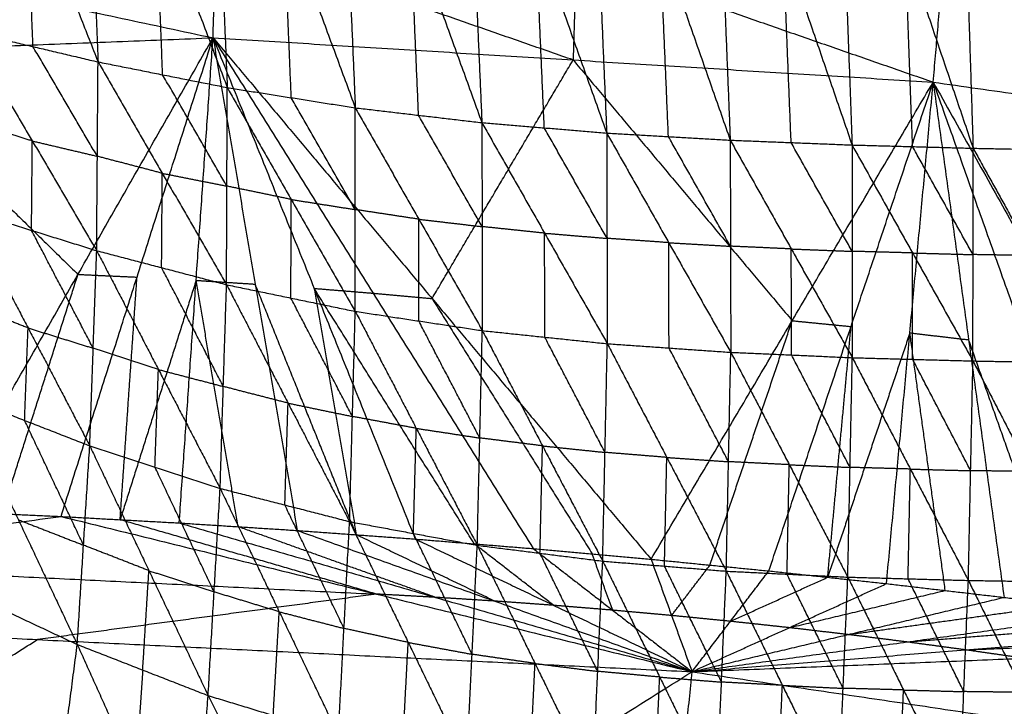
# Model space of a CAD drawing. Header units: millimetres. Extents: x -106 to 110, y -96 to 120.
# Tile 863 of 1020: x 6.58 to 13.95, y 111.16 to 116.3. Entities that reach past the tile are written whole.
import ezdxf

# ---------------------------------------------------------------- set-up
doc = ezdxf.new("R2010")
doc.units = ezdxf.units.MM
doc.header["$MEASUREMENT"] = 0
doc.layers.add('Default', color=7, linetype='Continuous', true_color=0x000000)

msp = doc.modelspace()

# ---------------------------------------------------------------- linework, layer by layer
at = {"layer": 'Default'}
for points in [[(6.1018, 118.7063, 10.3667), (6.6361, 117.3434, 9.647), (7.1704, 115.9805, 8.9274)], [(7.0665, 118.6156, 10.1556), (7.1185, 117.2981, 9.5415), (7.1704, 115.9805, 8.9274)], [(7.0665, 118.6156, 10.1556), (7.602, 117.2021, 9.4328), (8.1375, 115.7887, 8.71)], [(8.023, 118.5401, 9.9846), (8.0802, 117.1644, 9.3473), (8.1375, 115.7887, 8.71)], [(8.023, 118.5401, 9.9846), (8.5592, 117.0887, 9.2654), (9.0955, 115.6373, 8.5462)], [(8.9723, 118.4793, 9.8563), (9.0339, 117.0583, 9.2012), (9.0955, 115.6373, 8.5462)], [(8.9723, 118.4793, 9.8563), (9.5076, 117.0027, 9.146), (10.0428, 115.5262, 8.4357)], [(9.9152, 118.431, 9.7698), (9.979, 116.9786, 9.1027), (10.0428, 115.5262, 8.4357)], [(9.9152, 118.431, 9.7698), (10.446, 116.9398, 9.071), (10.9767, 115.4486, 8.3721)], [(10.8505, 118.3924, 9.7208), (10.9136, 116.9205, 9.0465), (10.9767, 115.4486, 8.3721)], [(10.8505, 118.3924, 9.7208), (11.3758, 116.8938, 9.0333), (11.9011, 115.3952, 8.3458)], [(11.7819, 118.3602, 9.7025), (11.8415, 116.8777, 9.0242), (11.9011, 115.3952, 8.3458)], [(11.7819, 118.3602, 9.7025), (12.2973, 116.8597, 9.0253), (12.8128, 115.3593, 8.3482)], [(12.7044, 118.3326, 9.7086), (12.7586, 116.8459, 9.0284), (12.8128, 115.3593, 8.3482)], [(12.7044, 118.3326, 9.7086), (13.2114, 116.8337, 9.041), (13.7185, 115.3349, 8.3734)], [(13.6226, 118.3082, 9.735), (13.6706, 116.8215, 9.0542), (13.7185, 115.3349, 8.3734)], [(13.6226, 118.3082, 9.735), (14.1186, 116.8127, 9.0754), (14.6146, 115.3172, 8.4158)], [(8.0309, 116.1611, 13.7923), (8.0539, 116.9234, 13.7314), (8.0769, 117.6857, 13.6705)], [(8.0769, 117.6857, 13.6705), (10.7485, 116.7575, 13.7471), (13.4202, 115.8293, 13.8238)], [(13.4202, 115.8293, 13.8238), (13.488, 116.614, 13.7439), (13.5558, 117.3986, 13.664)], [(13.5558, 117.3986, 13.664), (16.1494, 116.2344, 13.7392), (18.743, 115.0701, 13.8145)], [(2.5862, 117.3204, 13.691), (5.3086, 116.7407, 13.7417), (8.0309, 116.1611, 13.7923)], [(6.6836, 116.0951, 9.0611), (6.6599, 116.7193, 9.3541), (6.6361, 117.3434, 9.647)], [(7.6539, 115.8846, 8.8187), (7.628, 116.5434, 9.1257), (7.602, 117.2021, 9.4328)], [(8.6165, 115.713, 8.6281), (8.5879, 116.4009, 8.9467), (8.5592, 117.0887, 9.2654)], [(9.5691, 115.5817, 8.491), (9.5383, 116.2922, 8.8185), (9.5076, 117.0027, 9.146)], [(10.5097, 115.4874, 8.4039), (10.4778, 116.2136, 8.7374), (10.446, 116.9398, 9.071)], [(10.7256, 115.9952, 13.808), (9.3897, 116.4593, 13.7697), (8.0539, 116.9234, 13.7314)], [(11.4389, 115.4219, 8.359), (11.4073, 116.1578, 8.6961), (11.3758, 116.8938, 9.0333)], [(12.3569, 115.3773, 8.347), (12.3271, 116.1185, 8.6862), (12.2973, 116.8597, 9.0253)], [(13.2657, 115.3471, 8.3608), (13.2386, 116.0904, 8.7009), (13.2114, 116.8337, 9.041)], [(10.7485, 116.7575, 13.7471), (10.7371, 116.3764, 13.7776), (10.7256, 115.9952, 13.808)], [(16.0816, 115.4497, 13.8191), (14.7848, 116.0318, 13.7815), (13.488, 116.614, 13.7439)], [(6.1969, 116.2097, 9.1948), (6.6786, 115.3893, 8.871), (7.1603, 114.5688, 8.5472)], [(6.1969, 116.2097, 9.1948), (6.6836, 116.0951, 9.0611), (7.1704, 115.9805, 8.9274)], [(2.6104, 115.9462, 13.6959), (5.3207, 116.0537, 13.7441), (8.0309, 116.1611, 13.7923)], [(6.0092, 112.6215, 12.4242), (7.0201, 114.3913, 13.1083), (8.0309, 116.1611, 13.7923)], [(6.8937, 112.5808, 12.4242), (7.4623, 114.3709, 13.1083), (8.0309, 116.1611, 13.7923)], [(7.7779, 112.5323, 12.4242), (7.9044, 114.3467, 13.1083), (8.0309, 116.1611, 13.7923)], [(8.0309, 116.1611, 13.7923), (8.3462, 114.3186, 13.1083), (8.6615, 112.476, 12.4242)], [(8.0309, 116.1611, 13.7923), (8.7878, 114.2866, 13.1083), (9.5447, 112.412, 12.4242)], [(8.0309, 116.1611, 13.7923), (9.2291, 114.2507, 13.1083), (10.4272, 112.3403, 12.4242)], [(8.0309, 116.1611, 13.7923), (9.67, 114.2109, 13.1083), (11.3091, 112.2607, 12.4242)], [(8.0309, 116.1611, 13.7923), (10.7256, 115.9952, 13.808), (13.4202, 115.8293, 13.8238)], [(5.3207, 116.0537, 13.7441), (6.1704, 115.2225, 13.4262), (7.0201, 114.3913, 13.1083)], [(7.1653, 115.2747, 8.7373), (6.9245, 115.6849, 8.8992), (6.6836, 116.0951, 9.0611)], [(7.1603, 114.5688, 8.5472), (7.1653, 115.2747, 8.7373), (7.1704, 115.9805, 8.9274)], [(7.1704, 115.9805, 8.9274), (7.6512, 115.1475, 8.6232), (8.132, 114.3145, 8.319)], [(7.1704, 115.9805, 8.9274), (7.6539, 115.8846, 8.8187), (8.1375, 115.7887, 8.71)], [(9.67, 114.2109, 13.1083), (10.1978, 115.1031, 13.4582), (10.7256, 115.9952, 13.808)], [(10.7256, 115.9952, 13.808), (11.5451, 115.0201, 13.466), (12.3647, 114.045, 13.124)], [(8.1347, 115.0516, 8.5145), (7.8943, 115.4681, 8.6666), (7.6539, 115.8846, 8.8187)], [(11.3091, 112.2607, 12.4242), (12.3647, 114.045, 13.124), (13.4202, 115.8293, 13.8238)], [(12.1903, 112.1735, 12.4242), (12.8052, 114.0014, 13.124), (13.4202, 115.8293, 13.8238)], [(13.0706, 112.0784, 12.4242), (13.2454, 113.9539, 13.124), (13.4202, 115.8293, 13.8238)], [(13.4202, 115.8293, 13.8238), (13.6852, 113.9025, 13.124), (13.9501, 111.9757, 12.4242)], [(13.4202, 115.8293, 13.8238), (14.1244, 113.8473, 13.124), (14.8287, 111.8652, 12.4242)], [(13.4202, 115.8293, 13.8238), (14.5632, 113.7882, 13.124), (15.7062, 111.747, 12.4242)], [(13.4202, 115.8293, 13.8238), (16.0816, 115.4497, 13.8191), (18.743, 115.0701, 13.8145)], [(8.132, 114.3145, 8.319), (8.1347, 115.0516, 8.5145), (8.1375, 115.7887, 8.71)], [(8.1375, 115.7887, 8.71), (8.6163, 114.9518, 8.4288), (9.0951, 114.1149, 8.1475)], [(8.1375, 115.7887, 8.71), (8.6165, 115.713, 8.6281), (9.0955, 115.6373, 8.5462)], [(9.0953, 114.8761, 8.3469), (8.8559, 115.2946, 8.4875), (8.6165, 115.713, 8.6281)], [(9.0951, 114.1149, 8.1475), (9.0953, 114.8761, 8.3469), (9.0955, 115.6373, 8.5462)], [(9.0955, 115.6373, 8.5462), (9.5691, 115.5817, 8.491), (10.0428, 115.5262, 8.4357)], [(9.0955, 115.6373, 8.5462), (9.5708, 114.8041, 8.2894), (10.046, 113.9708, 8.0327)], [(6.6786, 115.3893, 8.871), (6.4348, 115.4652, 8.9412), (6.191, 115.5411, 9.0115)], [(10.0444, 114.7485, 8.2342), (9.8068, 115.1651, 8.3626), (9.5691, 115.5817, 8.491)], [(10.0428, 115.5262, 8.4357), (10.0444, 114.7485, 8.2342), (10.046, 113.9708, 8.0327)], [(10.0428, 115.5262, 8.4357), (10.5097, 115.4874, 8.4039), (10.9767, 115.4486, 8.3721)], [(10.0428, 115.5262, 8.4357), (10.5121, 114.6996, 8.2014), (10.9814, 113.873, 7.967)], [(10.9791, 114.6608, 8.1696), (10.7444, 115.0741, 8.2867), (10.5097, 115.4874, 8.4039)], [(6.6727, 114.7206, 8.6877), (6.6757, 115.0549, 8.7793), (6.6786, 115.3893, 8.871)], [(6.6786, 115.3893, 8.871), (6.922, 115.332, 8.8041), (7.1653, 115.2747, 8.7373)], [(10.9767, 115.4486, 8.3721), (10.9791, 114.6608, 8.1696), (10.9814, 113.873, 7.967)], [(10.9767, 115.4486, 8.3721), (11.4389, 115.4219, 8.359), (11.9011, 115.3952, 8.3458)], [(10.9767, 115.4486, 8.3721), (11.4409, 114.6286, 8.1559), (11.9052, 113.8087, 7.9397)], [(11.9031, 114.602, 8.1427), (11.671, 115.0119, 8.2508), (11.4389, 115.4219, 8.359)], [(11.9011, 115.3952, 8.3458), (11.9031, 114.602, 8.1427), (11.9052, 113.8087, 7.9397)], [(11.9011, 115.3952, 8.3458), (12.3569, 115.3773, 8.347), (12.8128, 115.3593, 8.3482)], [(11.9011, 115.3952, 8.3458), (12.3579, 114.5818, 8.1437), (12.8147, 113.7684, 7.9417)], [(12.8138, 114.5639, 8.1449), (12.5854, 114.9706, 8.2459), (12.3569, 115.3773, 8.347)], [(12.8128, 115.3593, 8.3482), (12.8138, 114.5639, 8.1449), (12.8147, 113.7684, 7.9417)], [(12.8128, 115.3593, 8.3482), (13.2652, 114.5516, 8.1573), (13.7176, 113.744, 7.9664)], [(12.8128, 115.3593, 8.3482), (13.2657, 115.3471, 8.3608), (13.7185, 115.3349, 8.3734)], [(13.7181, 114.5394, 8.1699), (13.4919, 114.9433, 8.2653), (13.2657, 115.3471, 8.3608)], [(13.7176, 113.744, 7.9664), (13.7181, 114.5394, 8.1699), (13.7185, 115.3349, 8.3734)], [(13.7185, 115.3349, 8.3734), (14.1642, 114.5317, 8.1906), (14.6098, 113.7284, 8.0079)], [(13.7185, 115.3349, 8.3734), (14.1665, 115.326, 8.3946), (14.6146, 115.3172, 8.4158)], [(7.6512, 115.1475, 8.6232), (7.4083, 115.2111, 8.6802), (7.1653, 115.2747, 8.7373)], [(7.6461, 114.4417, 8.4331), (7.6487, 114.7946, 8.5281), (7.6512, 115.1475, 8.6232)], [(7.6512, 115.1475, 8.6232), (7.893, 115.0996, 8.5688), (8.1347, 115.0516, 8.5145)], [(8.6163, 114.9518, 8.4288), (8.3755, 115.0017, 8.4716), (8.1347, 115.0516, 8.5145)], [(8.6135, 114.2147, 8.2332), (8.6149, 114.5833, 8.331), (8.6163, 114.9518, 8.4288)], [(8.6163, 114.9518, 8.4288), (8.8558, 114.914, 8.3878), (9.0953, 114.8761, 8.3469)], [(6.1852, 114.8724, 8.8282), (6.6468, 113.9908, 8.5905), (7.1084, 113.1092, 8.3527)], [(6.1852, 114.8724, 8.8282), (6.6727, 114.7206, 8.6877), (7.1603, 114.5688, 8.5472)], [(9.5708, 114.8041, 8.2894), (9.333, 114.8401, 8.3181), (9.0953, 114.8761, 8.3469)], [(9.5706, 114.0429, 8.0901), (9.5707, 114.4235, 8.1898), (9.5708, 114.8041, 8.2894)], [(9.5708, 114.8041, 8.2894), (9.8076, 114.7763, 8.2618), (10.0444, 114.7485, 8.2342)], [(7.1344, 113.839, 8.4499), (6.9036, 114.2798, 8.5688), (6.6727, 114.7206, 8.6877)], [(10.5121, 114.6996, 8.2014), (10.2783, 114.724, 8.2178), (10.0444, 114.7485, 8.2342)], [(10.5137, 113.9219, 7.9998), (10.5129, 114.3107, 8.1006), (10.5121, 114.6996, 8.2014)], [(10.5121, 114.6996, 8.2014), (10.7456, 114.6802, 8.1855), (10.9791, 114.6608, 8.1696)], [(11.4409, 114.6286, 8.1559), (11.21, 114.6447, 8.1627), (10.9791, 114.6608, 8.1696)], [(11.4433, 113.8408, 7.9533), (11.4421, 114.2347, 8.0546), (11.4409, 114.6286, 8.1559)], [(11.4409, 114.6286, 8.1559), (11.672, 114.6153, 8.1493), (11.9031, 114.602, 8.1427)], [(12.3579, 114.5818, 8.1437), (12.1305, 114.5919, 8.1432), (11.9031, 114.602, 8.1427)], [(12.3599, 113.7886, 7.9407), (12.3589, 114.1852, 8.0422), (12.3579, 114.5818, 8.1437)], [(12.3579, 114.5818, 8.1437), (12.5858, 114.5728, 8.1443), (12.8138, 114.5639, 8.1449)], [(7.1084, 113.1092, 8.3527), (7.1344, 113.839, 8.4499), (7.1603, 114.5688, 8.5472)], [(7.1603, 114.5688, 8.5472), (7.6222, 113.6799, 8.3358), (8.0841, 112.791, 8.1244)], [(7.1603, 114.5688, 8.5472), (7.6461, 114.4417, 8.4331), (8.132, 114.3145, 8.319)], [(13.2652, 114.5516, 8.1573), (13.0395, 114.5577, 8.1511), (12.8138, 114.5639, 8.1449)], [(13.2661, 113.7562, 7.9541), (13.2657, 114.1539, 8.0557), (13.2652, 114.5516, 8.1573)], [(13.2652, 114.5516, 8.1573), (13.4916, 114.5455, 8.1636), (13.7181, 114.5394, 8.1699)], [(14.1642, 114.5317, 8.1906), (13.9411, 114.5356, 8.1803), (13.7181, 114.5394, 8.1699)], [(8.108, 113.5528, 8.2217), (7.8771, 113.9972, 8.3274), (7.6461, 114.4417, 8.4331)], [(6.4515, 112.6011, 12.4242), (6.7358, 113.4962, 12.7663), (7.0201, 114.3913, 13.1083)], [(7.0201, 114.3913, 13.1083), (7.2412, 114.3811, 13.1083), (7.4623, 114.3709, 13.1083)], [(7.3358, 112.5565, 12.4242), (7.3991, 113.4637, 12.7663), (7.4623, 114.3709, 13.1083)], [(7.9044, 114.3467, 13.1083), (7.6201, 113.4516, 12.7663), (7.3358, 112.5565, 12.4242)], [(7.9044, 114.3467, 13.1083), (8.1253, 114.3326, 13.1083), (8.3462, 114.3186, 13.1083)], [(8.2197, 112.5042, 12.4242), (8.062, 113.4254, 12.7663), (7.9044, 114.3467, 13.1083)], [(8.0841, 112.791, 8.1244), (8.108, 113.5528, 8.2217), (8.132, 114.3145, 8.319)], [(8.132, 114.3145, 8.319), (8.5924, 113.4284, 8.1367), (9.0528, 112.5424, 7.9544)], [(8.132, 114.3145, 8.319), (8.6135, 114.2147, 8.2332), (9.0951, 114.1149, 8.1475)], [(9.1031, 112.444, 12.4242), (8.7247, 113.3813, 12.7663), (8.3462, 114.3186, 13.1083)], [(8.7878, 114.2866, 13.1083), (8.9455, 113.3653, 12.7663), (9.1031, 112.444, 12.4242)], [(8.7878, 114.2866, 13.1083), (9.0084, 114.2686, 13.1083), (9.2291, 114.2507, 13.1083)], [(9.986, 112.3761, 12.4242), (9.3869, 113.3314, 12.7663), (8.7878, 114.2866, 13.1083)], [(9.074, 113.3286, 8.051), (8.8437, 113.7717, 8.1421), (8.6135, 114.2147, 8.2332)], [(9.2291, 114.2507, 13.1083), (9.4496, 114.2308, 13.1083), (9.67, 114.2109, 13.1083)], [(9.67, 114.2109, 13.1083), (10.2691, 113.2557, 12.7663), (10.8682, 112.3005, 12.4242)], [(6.6468, 113.9908, 8.5905), (6.4031, 114.0858, 8.6611), (6.1593, 114.1808, 8.7317)], [(9.0528, 112.5424, 7.9544), (9.074, 113.3286, 8.051), (9.0951, 114.1149, 8.1475)], [(9.0951, 114.1149, 8.1475), (9.5518, 113.24, 7.995), (10.0084, 112.3651, 7.8425)], [(9.0951, 114.1149, 8.1475), (9.5706, 114.0429, 8.0901), (10.046, 113.9708, 8.0327)], [(6.621, 113.2992, 8.494), (6.6339, 113.645, 8.5422), (6.6468, 113.9908, 8.5905)], [(6.6468, 113.9908, 8.5905), (6.8906, 113.9149, 8.5202), (7.1344, 113.839, 8.4499)], [(10.0272, 113.1679, 7.9376), (9.7989, 113.6054, 8.0139), (9.5706, 114.0429, 8.0901)], [(11.7497, 112.2171, 12.4242), (12.0572, 113.1311, 12.7741), (12.3647, 114.045, 13.124)], [(12.3647, 114.045, 13.124), (12.585, 114.0232, 13.124), (12.8052, 114.0014, 13.124)], [(12.6305, 112.1259, 12.4242), (12.7178, 113.0637, 12.7741), (12.8052, 114.0014, 13.124)], [(10.0084, 112.3651, 7.8425), (10.0272, 113.1679, 7.9376), (10.046, 113.9708, 8.0327)], [(10.046, 113.9708, 8.0327), (10.4964, 113.1089, 7.9064), (10.9467, 112.247, 7.7801)], [(10.046, 113.9708, 8.0327), (10.5137, 113.9219, 7.9998), (10.9814, 113.873, 7.967)], [(10.9641, 113.06, 7.8735), (10.7389, 113.4909, 7.9367), (10.5137, 113.9219, 7.9998)], [(13.2454, 113.9539, 13.124), (12.9379, 113.0399, 12.7741), (12.6305, 112.1259, 12.4242)], [(13.2454, 113.9539, 13.124), (13.4653, 113.9282, 13.124), (13.6852, 113.9025, 13.124)], [(13.5104, 112.0271, 12.4242), (13.3779, 112.9905, 12.7741), (13.2454, 113.9539, 13.124)], [(7.6222, 113.6799, 8.3358), (7.3783, 113.7595, 8.3929), (7.1344, 113.839, 8.4499)], [(10.9467, 112.247, 7.7801), (10.9641, 113.06, 7.8735), (10.9814, 113.873, 7.967)], [(10.9814, 113.873, 7.967), (11.4265, 113.0224, 7.8613), (11.8716, 112.1718, 7.7556)], [(10.9814, 113.873, 7.967), (11.4433, 113.8408, 7.9533), (11.9052, 113.8087, 7.9397)], [(11.8884, 112.9903, 7.8477), (11.6658, 113.4156, 7.9005), (11.4433, 113.8408, 7.9533)], [(14.3894, 111.9204, 12.4242), (14.0373, 112.9115, 12.7741), (13.6852, 113.9025, 13.124)], [(11.8716, 112.1718, 7.7556), (11.8884, 112.9903, 7.8477), (11.9052, 113.8087, 7.9397)], [(11.9052, 113.8087, 7.9397), (12.343, 112.9679, 7.8498), (12.7809, 112.1272, 7.7598)], [(11.9052, 113.8087, 7.9397), (12.3599, 113.7886, 7.9407), (12.8147, 113.7684, 7.9417)], [(12.7978, 112.9478, 7.8508), (12.5789, 113.3682, 7.8957), (12.3599, 113.7886, 7.9407)], [(12.7809, 112.1272, 7.7598), (12.7978, 112.9478, 7.8508), (12.8147, 113.7684, 7.9417)], [(12.8147, 113.7684, 7.9417), (13.249, 112.9354, 7.8637), (13.6832, 112.1025, 7.7858)], [(12.8147, 113.7684, 7.9417), (13.2661, 113.7562, 7.9541), (13.7176, 113.744, 7.9664)], [(13.7004, 112.9232, 7.8761), (13.4833, 113.3397, 7.9151), (13.2661, 113.7562, 7.9541)], [(13.6832, 112.1025, 7.7858), (13.7004, 112.9232, 7.8761), (13.7176, 113.744, 7.9664)], [(13.7176, 113.744, 7.9664), (14.1458, 112.9165, 7.8967), (14.5741, 112.089, 7.827)], [(13.7176, 113.744, 7.9664), (14.1637, 113.7362, 7.9872), (14.6098, 113.7284, 8.0079)], [(7.5963, 112.9501, 8.2386), (7.6092, 113.315, 8.2872), (7.6222, 113.6799, 8.3358)], [(7.6222, 113.6799, 8.3358), (7.8651, 113.6164, 8.2788), (8.108, 113.5528, 8.2217)], [(8.5924, 113.4284, 8.1367), (8.3502, 113.4906, 8.1792), (8.108, 113.5528, 8.2217)], [(6.1335, 113.4891, 8.6352), (6.5743, 112.5562, 8.499), (7.015, 111.6232, 8.3628)], [(6.1335, 113.4891, 8.6352), (6.621, 113.2992, 8.494), (7.1084, 113.1092, 8.3527)], [(8.5685, 112.6667, 8.0394), (8.5804, 113.0476, 8.0881), (8.5924, 113.4284, 8.1367)], [(8.5924, 113.4284, 8.1367), (8.8332, 113.3785, 8.0938), (9.074, 113.3286, 8.051)], [(9.5518, 113.24, 7.995), (9.3129, 113.2843, 8.023), (9.074, 113.3286, 8.051)], [(7.0617, 112.3662, 8.3578), (6.8414, 112.8327, 8.4259), (6.621, 113.2992, 8.494)], [(9.5306, 112.4537, 7.8985), (9.5412, 112.8469, 7.9468), (9.5518, 113.24, 7.995)], [(9.5518, 113.24, 7.995), (9.7895, 113.204, 7.9663), (10.0272, 113.1679, 7.9376)], [(7.015, 111.6232, 8.3628), (7.0617, 112.3662, 8.3578), (7.1084, 113.1092, 8.3527)], [(7.1084, 113.1092, 8.3527), (7.5513, 112.1754, 8.25), (7.9941, 111.2415, 8.1472)], [(7.1084, 113.1092, 8.3527), (7.5963, 112.9501, 8.2386), (8.0841, 112.791, 8.1244)], [(10.4964, 113.1089, 7.9064), (10.2618, 113.1384, 7.922), (10.0272, 113.1679, 7.9376)], [(10.4776, 112.306, 7.8113), (10.487, 112.7075, 7.8588), (10.4964, 113.1089, 7.9064)], [(10.4964, 113.1089, 7.9064), (10.7302, 113.0844, 7.89), (10.9641, 113.06, 7.8735)], [(11.4265, 113.0224, 7.8613), (11.1953, 113.0412, 7.8674), (10.9641, 113.06, 7.8735)], [(11.4091, 112.2094, 7.7679), (11.4178, 112.6159, 7.8146), (11.4265, 113.0224, 7.8613)], [(11.4265, 113.0224, 7.8613), (11.6574, 113.0063, 7.8545), (11.8884, 112.9903, 7.8477)], [(12.343, 112.9679, 7.8498), (12.1157, 112.9791, 7.8487), (11.8884, 112.9903, 7.8477)], [(12.3262, 112.1495, 7.7577), (12.3346, 112.5587, 7.8038), (12.343, 112.9679, 7.8498)], [(12.343, 112.9679, 7.8498), (12.5704, 112.9579, 7.8503), (12.7978, 112.9478, 7.8508)], [(8.0391, 112.0163, 8.1358), (7.8177, 112.4832, 8.1872), (7.5963, 112.9501, 8.2386)], [(13.249, 112.9354, 7.8637), (13.0234, 112.9416, 7.8572), (12.7978, 112.9478, 7.8508)], [(13.232, 112.1148, 7.7728), (13.2405, 112.5251, 7.8183), (13.249, 112.9354, 7.8637)], [(13.249, 112.9354, 7.8637), (13.4747, 112.9293, 7.8699), (13.7004, 112.9232, 7.8761)], [(14.1458, 112.9165, 7.8967), (13.9231, 112.9198, 7.8864), (13.7004, 112.9232, 7.8761)], [(7.9941, 111.2415, 8.1472), (8.0391, 112.0163, 8.1358), (8.0841, 112.791, 8.1244)], [(8.0841, 112.791, 8.1244), (8.5265, 111.8678, 8.057), (8.9689, 110.9445, 7.9896)], [(8.0841, 112.791, 8.1244), (8.5685, 112.6667, 8.0394), (9.0528, 112.5424, 7.9544)], [(9.0109, 111.7434, 7.972), (8.7897, 112.2051, 8.0057), (8.5685, 112.6667, 8.0394)], [(6.0092, 112.6215, 12.4242), (6.4515, 112.6011, 12.4242), (6.8937, 112.5808, 12.4242)], [(6.0092, 112.6215, 12.4242), (6.4515, 112.6011, 12.4242), (6.8937, 112.5808, 12.4242)], [(1.8192, 111.9006, 12.0172), (4.3564, 112.2407, 12.2207), (6.8937, 112.5808, 12.4242)], [(6.5743, 112.5562, 8.499), (6.818, 112.4612, 8.4284), (7.0617, 112.3662, 8.3578)], [(6.8937, 112.5808, 12.4242), (7.3358, 112.5565, 12.4242), (7.7779, 112.5323, 12.4242)], [(6.8937, 112.5808, 12.4242), (9.2546, 112.0001, 12.2207), (11.6155, 111.4194, 12.0172)], [(6.8937, 112.5808, 12.4242), (7.3358, 112.5565, 12.4242), (7.7779, 112.5323, 12.4242)], [(9.2546, 112.0001, 12.2207), (8.2952, 112.2783, 12.3225), (7.3358, 112.5565, 12.4242)], [(7.7779, 112.5323, 12.4242), (8.2197, 112.5042, 12.4242), (8.6615, 112.476, 12.4242)], [(7.7779, 112.5323, 12.4242), (9.6967, 111.9758, 12.2207), (11.6155, 111.4194, 12.0172)], [(7.7779, 112.5323, 12.4242), (8.2197, 112.5042, 12.4242), (8.6615, 112.476, 12.4242)], [(8.9689, 110.9445, 7.9896), (9.0109, 111.7434, 7.972), (9.0528, 112.5424, 7.9544)], [(9.0528, 112.5424, 7.9544), (9.4914, 111.6387, 7.9219), (9.93, 110.735, 7.8895)], [(9.0528, 112.5424, 7.9544), (9.5306, 112.4537, 7.8985), (10.0084, 112.3651, 7.8425)], [(9.6967, 111.9758, 12.2207), (8.9582, 112.24, 12.3225), (8.2197, 112.5042, 12.4242)], [(8.6615, 112.476, 12.4242), (9.1031, 112.444, 12.4242), (9.5447, 112.412, 12.4242)], [(8.6615, 112.476, 12.4242), (10.1385, 111.9477, 12.2207), (11.6155, 111.4194, 12.0172)], [(8.6615, 112.476, 12.4242), (9.1031, 112.444, 12.4242), (9.5447, 112.412, 12.4242)], [(10.1385, 111.9477, 12.2207), (9.6208, 112.1959, 12.3225), (9.1031, 112.444, 12.4242)], [(9.9692, 111.5501, 7.866), (9.7499, 112.0019, 7.8822), (9.5306, 112.4537, 7.8985)], [(7.5513, 112.1754, 8.25), (7.3065, 112.2708, 8.3039), (7.0617, 112.3662, 8.3578)], [(9.5447, 112.412, 12.4242), (9.986, 112.3761, 12.4242), (10.4272, 112.3403, 12.4242)], [(9.5447, 112.412, 12.4242), (10.5801, 111.9157, 12.2207), (11.6155, 111.4194, 12.0172)], [(9.5447, 112.412, 12.4242), (9.986, 112.3761, 12.4242), (10.4272, 112.3403, 12.4242)], [(9.93, 110.735, 7.8895), (9.9692, 111.5501, 7.866), (10.0084, 112.3651, 7.8425)], [(10.5801, 111.9157, 12.2207), (10.283, 112.1459, 12.3225), (9.986, 112.3761, 12.4242)], [(10.0084, 112.3651, 7.8425), (10.4404, 111.4814, 7.8398), (10.8724, 110.5977, 7.8371)], [(10.0084, 112.3651, 7.8425), (10.4776, 112.306, 7.8113), (10.9467, 112.247, 7.7801)], [(10.4272, 112.3403, 12.4242), (10.8682, 112.3005, 12.4242), (11.3091, 112.2607, 12.4242)], [(10.4272, 112.3403, 12.4242), (11.0214, 111.8798, 12.2207), (11.6155, 111.4194, 12.0172)], [(10.4272, 112.3403, 12.4242), (10.8682, 112.3005, 12.4242), (11.3091, 112.2607, 12.4242)], [(10.9096, 111.4223, 7.8086), (10.6936, 111.8642, 7.81), (10.4776, 112.306, 7.8113)], [(11.0214, 111.8798, 12.2207), (10.9448, 112.0902, 12.3225), (10.8682, 112.3005, 12.4242)], [(4.3564, 112.2407, 12.2207), (6.8055, 112.1204, 12.2207), (9.2546, 112.0001, 12.2207)], [(10.8724, 110.5977, 7.8371), (10.9096, 111.4223, 7.8086), (10.9467, 112.247, 7.7801)], [(10.9467, 112.247, 7.7801), (11.3734, 111.3796, 7.8004), (11.8001, 110.5123, 7.8208)], [(10.9467, 112.247, 7.7801), (11.4091, 112.2094, 7.7679), (11.8716, 112.1718, 7.7556)], [(11.3091, 112.2607, 12.4242), (11.4623, 111.84, 12.2207), (11.6155, 111.4194, 12.0172)], [(11.3091, 112.2607, 12.4242), (11.7497, 112.2171, 12.4242), (12.1903, 112.1735, 12.4242)], [(11.3091, 112.2607, 12.4242), (11.7497, 112.2171, 12.4242), (12.1903, 112.1735, 12.4242)], [(11.4623, 111.84, 12.2207), (11.606, 112.0286, 12.3225), (11.7497, 112.2171, 12.4242)], [(7.5046, 111.4324, 8.255), (7.5279, 111.8039, 8.2525), (7.5513, 112.1754, 8.25)], [(7.5513, 112.1754, 8.25), (7.7952, 112.0958, 8.1929), (8.0391, 112.0163, 8.1358)], [(11.8359, 111.3421, 7.7882), (11.6225, 111.7757, 7.778), (11.4091, 112.2094, 7.7679)], [(11.6155, 111.4194, 12.0172), (11.9029, 111.7964, 12.2207), (12.1903, 112.1735, 12.4242)], [(11.8001, 110.5123, 7.8208), (11.8359, 111.3421, 7.7882), (11.8716, 112.1718, 7.7556)], [(11.8716, 112.1718, 7.7556), (12.2914, 111.3178, 7.7933), (12.7111, 110.4637, 7.831)], [(11.8716, 112.1718, 7.7556), (12.3262, 112.1495, 7.7577), (12.7809, 112.1272, 7.7598)], [(12.1903, 112.1735, 12.4242), (12.6305, 112.1259, 12.4242), (13.0706, 112.0784, 12.4242)], [(12.1903, 112.1735, 12.4242), (12.6305, 112.1259, 12.4242), (13.0706, 112.0784, 12.4242)], [(12.746, 111.2955, 7.7954), (12.5361, 111.7225, 7.7766), (12.3262, 112.1495, 7.7577)], [(6.0421, 112.0795, 8.6325), (6.4341, 111.1244, 8.624), (6.8261, 110.1693, 8.6154)], [(6.0421, 112.0795, 8.6325), (6.5286, 111.8514, 8.4977), (7.015, 111.6232, 8.3628)], [(11.6155, 111.4194, 12.0172), (12.3431, 111.7489, 12.2207), (13.0706, 112.0784, 12.4242)], [(11.9029, 111.7964, 12.2207), (12.2667, 111.9612, 12.3225), (12.6305, 112.1259, 12.4242)], [(12.7111, 110.4637, 7.831), (12.746, 111.2955, 7.7954), (12.7809, 112.1272, 7.7598)], [(12.7809, 112.1272, 7.7598), (13.198, 111.2831, 7.8104), (13.615, 110.4391, 7.8609)], [(12.7809, 112.1272, 7.7598), (13.232, 112.1148, 7.7728), (13.6832, 112.1025, 7.7858)], [(13.0706, 112.0784, 12.4242), (13.5104, 112.0271, 12.4242), (13.9501, 111.9757, 12.4242)], [(13.0706, 112.0784, 12.4242), (13.5104, 112.0271, 12.4242), (13.9501, 111.9757, 12.4242)], [(13.6491, 111.2708, 7.8233), (13.4406, 111.6928, 7.7981), (13.232, 112.1148, 7.7728)], [(13.615, 110.4391, 7.8609), (13.6491, 111.2708, 7.8233), (13.6832, 112.1025, 7.7858)], [(13.6832, 112.1025, 7.7858), (14.0951, 111.2651, 7.8449), (14.5069, 110.4277, 7.904)], [(13.6832, 112.1025, 7.7858), (14.1287, 112.0957, 7.8064), (14.5741, 112.089, 7.827)], [(9.2546, 112.0001, 12.2207), (7.986, 111.83, 12.1189), (6.7173, 111.66, 12.0172)], [(8.5265, 111.8678, 8.057), (8.2828, 111.942, 8.0964), (8.0391, 112.0163, 8.1358)], [(9.6967, 111.9758, 12.2207), (9.4757, 111.988, 12.2207), (9.2546, 112.0001, 12.2207)], [(12.3431, 111.7489, 12.2207), (12.9267, 111.888, 12.3225), (13.5104, 112.0271, 12.4242)], [(10.1385, 111.9477, 12.2207), (9.9176, 111.9618, 12.2207), (9.6967, 111.9758, 12.2207)], [(10.5801, 111.9157, 12.2207), (10.3593, 111.9317, 12.2207), (10.1385, 111.9477, 12.2207)], [(11.6155, 111.4194, 12.0172), (12.7828, 111.6975, 12.2207), (13.9501, 111.9757, 12.4242)], [(12.7828, 111.6975, 12.2207), (13.5861, 111.809, 12.3225), (14.3894, 111.9204, 12.4242)], [(13.9501, 111.9757, 12.4242), (14.3894, 111.9204, 12.4242), (14.8287, 111.8652, 12.4242)], [(13.9501, 111.9757, 12.4242), (14.3894, 111.9204, 12.4242), (14.8287, 111.8652, 12.4242)], [(1.8192, 111.9006, 12.0172), (6.7173, 111.66, 12.0172), (11.6155, 111.4194, 12.0172)], [(8.4815, 111.093, 8.0684), (8.504, 111.4804, 8.0627), (8.5265, 111.8678, 8.057)], [(8.5265, 111.8678, 8.057), (8.7687, 111.8056, 8.0145), (9.0109, 111.7434, 7.972)], [(11.0214, 111.8798, 12.2207), (10.8007, 111.8978, 12.2207), (10.5801, 111.9157, 12.2207)], [(11.4623, 111.84, 12.2207), (11.2418, 111.8599, 12.2207), (11.0214, 111.8798, 12.2207)], [(11.6155, 111.4194, 12.0172), (13.2221, 111.6423, 12.2207), (14.8287, 111.8652, 12.4242)], [(11.9029, 111.7964, 12.2207), (11.6826, 111.8182, 12.2207), (11.4623, 111.84, 12.2207)], [(12.3431, 111.7489, 12.2207), (12.123, 111.7727, 12.2207), (11.9029, 111.7964, 12.2207)], [(13.2221, 111.6423, 12.2207), (14.2448, 111.7242, 12.3225), (15.2674, 111.8061, 12.4242)], [(9.4914, 111.6387, 7.9219), (9.2511, 111.6911, 7.947), (9.0109, 111.7434, 7.972)], [(11.6155, 111.4194, 12.0172), (13.6609, 111.5832, 12.2207), (15.7062, 111.747, 12.4242)], [(12.7828, 111.6975, 12.2207), (12.5629, 111.7232, 12.2207), (12.3431, 111.7489, 12.2207)], [(1.8192, 108.5898, 10.5669), (4.2683, 110.1249, 11.292), (6.7173, 111.66, 12.0172)], [(9.4495, 110.8398, 7.9395), (9.4704, 111.2392, 7.9307), (9.4914, 111.6387, 7.9219)], [(9.4914, 111.6387, 7.9219), (9.7303, 111.5944, 7.894), (9.9692, 111.5501, 7.866)], [(13.2221, 111.6423, 12.2207), (13.0025, 111.6699, 12.2207), (12.7828, 111.6975, 12.2207)], [(13.6609, 111.5832, 12.2207), (13.4415, 111.6127, 12.2207), (13.2221, 111.6423, 12.2207)], [(13.6609, 111.5832, 12.2207), (14.9027, 111.6336, 12.3225), (16.1444, 111.6841, 12.4242)], [(6.8261, 110.1693, 8.6154), (6.9206, 110.8963, 8.4891), (7.015, 111.6232, 8.3628)], [(7.015, 111.6232, 8.3628), (7.4511, 110.6564, 8.3871), (7.8872, 109.6895, 8.4115)], [(7.015, 111.6232, 8.3628), (7.5046, 111.4324, 8.255), (7.9941, 111.2415, 8.1472)], [(11.6155, 111.4194, 12.0172), (14.0991, 111.5202, 12.2207), (16.5827, 111.6211, 12.4242)], [(14.0991, 111.5202, 12.2207), (13.88, 111.5517, 12.2207), (13.6609, 111.5832, 12.2207)], [(10.4404, 111.4814, 7.8398), (10.2048, 111.5157, 7.8529), (9.9692, 111.5501, 7.866)], [(10.4012, 110.6663, 7.8633), (10.4208, 111.0739, 7.8516), (10.4404, 111.4814, 7.8398)], [(10.4404, 111.4814, 7.8398), (10.675, 111.4518, 7.8242), (10.9096, 111.4223, 7.8086)], [(1.8192, 105.2791, 9.1165), (6.7173, 108.3492, 10.5669), (11.6155, 111.4194, 12.0172)], [(7.5046, 111.4324, 8.255), (7.4778, 111.0444, 8.3211), (7.4511, 110.6564, 8.3871)], [(11.3734, 111.3796, 7.8004), (11.1415, 111.401, 7.8045), (10.9096, 111.4223, 7.8086)], [(10.9665, 104.8297, 9.1165), (11.291, 108.1245, 10.5669), (11.6155, 111.4194, 12.0172)], [(11.6155, 111.4194, 12.0172), (16.4665, 110.6998, 12.0172), (21.3175, 109.9802, 12.0172)], [(11.3363, 110.555, 7.829), (11.3549, 110.9673, 7.8147), (11.3734, 111.3796, 7.8004)], [(11.3734, 111.3796, 7.8004), (11.6046, 111.3609, 7.7943), (11.8359, 111.3421, 7.7882)], [(12.2914, 111.3178, 7.7933), (12.0636, 111.3299, 7.7908), (11.8359, 111.3421, 7.7882)], [(12.2556, 110.488, 7.8259), (12.2735, 110.9029, 7.8096), (12.2914, 111.3178, 7.7933)], [(12.2914, 111.3178, 7.7933), (12.5187, 111.3066, 7.7944), (12.746, 111.2955, 7.7954)], [(13.198, 111.2831, 7.8104), (12.972, 111.2893, 7.8029), (12.746, 111.2955, 7.7954)], [(13.1631, 110.4514, 7.8459), (13.1805, 110.8673, 7.8282), (13.198, 111.2831, 7.8104)], [(13.198, 111.2831, 7.8104), (13.4235, 111.277, 7.8168), (13.6491, 111.2708, 7.8233)], [(14.0951, 111.2651, 7.8449), (13.8721, 111.2679, 7.8341), (13.6491, 111.2708, 7.8233)], [(7.8872, 109.6895, 8.4115), (7.9407, 110.4655, 8.2793), (7.9941, 111.2415, 8.1472)], [(7.9941, 111.2415, 8.1472), (8.4706, 110.2837, 8.2096), (8.9471, 109.3258, 8.272)], [(7.9941, 111.2415, 8.1472), (8.4815, 111.093, 8.0684), (8.9689, 110.9445, 7.9896)]]:
    msp.add_open_spline(points, degree=2, dxfattribs=at)

doc.saveas('drawing.dxf')
